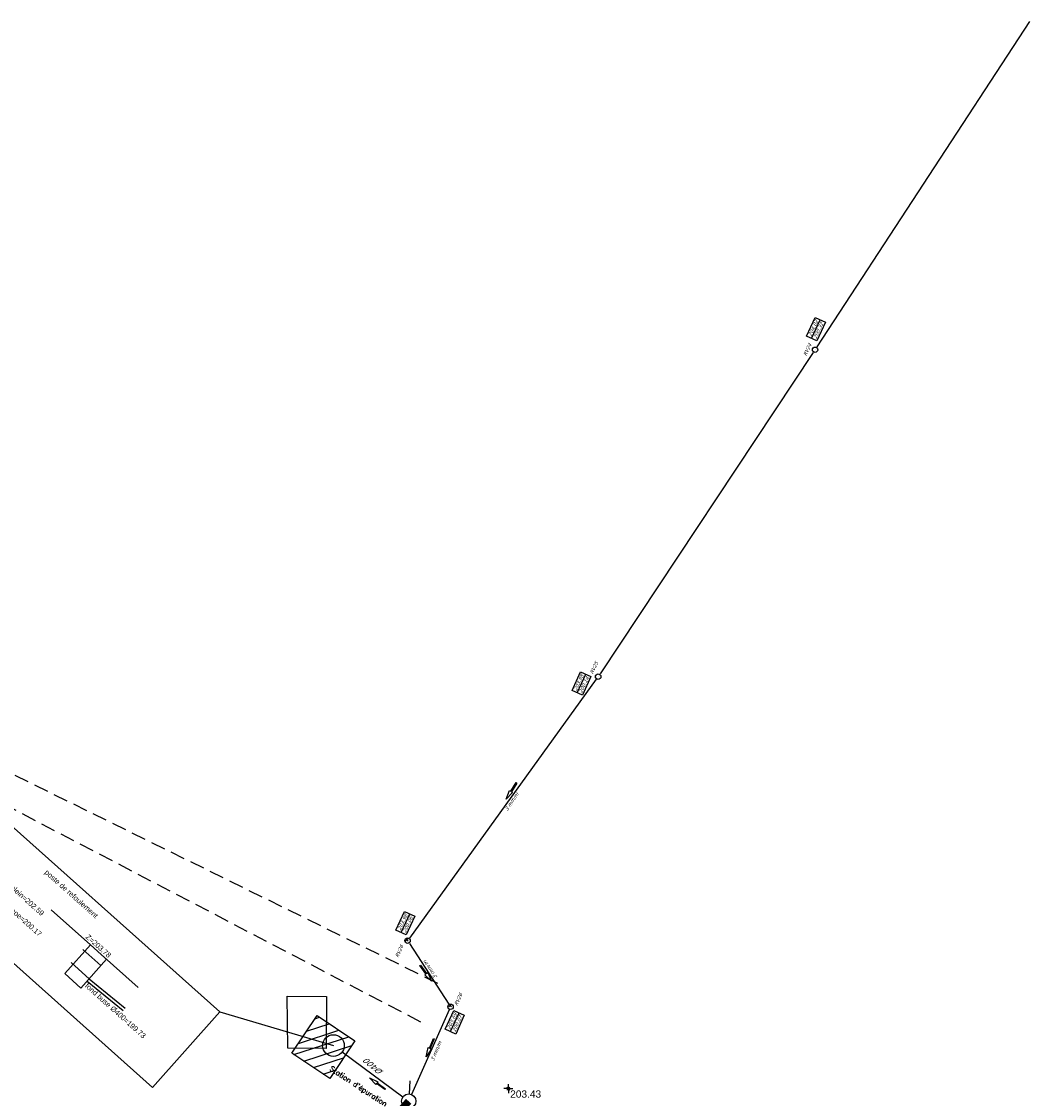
# Model space of a CAD drawing. Extents: x 1616800 to 1632437, y 2248456 to 2251974.
# Tile 276 of 399: x 1618044 to 1618183, y 2251568 to 2251717. Entities that reach past the tile are written whole.
import ezdxf
from ezdxf.enums import TextEntityAlignment as Align

# ---------------------------------------------------------------- set-up
doc = ezdxf.new("R2010")
doc.units = 0
doc.header["$LTSCALE"] = 2
doc.header["$PDMODE"] = 3
doc.header["$PDSIZE"] = 0.2
doc.linetypes.add('CHEMIN', pattern=[1.5, 1, -0.5])
doc.layers.get('0').update_dxf_attribs({"linetype": 'CONTINUOUS'})
for name, color, linetype in [('02-PAP-EP TEXTE POUR 2000°', 3, 'CONTINUOUS'), ('03-PAP-EU PROJET CANA', 1, 'CONTINUOUS'), ('03-PAP-EU TEXTE POUR 2000°', 1, 'CONTINUOUS'), ('X-PTS TOPO-TEXTE TOPOALT', 8, 'CONTINUOUS'), ('X-PTS TOPO-TOPOPOINT', 8, 'CONTINUOUS'), ('Y-FDP TOPO-TOP_BATI', 8, 'CONTINUOUS'), ('Y-FDP TOPO-TOP_BORNE', 8, 'CONTINUOUS'), ('Y-FDP TOPO-TOP_VOIRIE', 8, 'CHEMIN'), ('Y-RESEAU EXISTANT FDP-TOP_VANNE_RESEAU', 36, 'CONTINUOUS')]:
    doc.layers.add(name, color=color, linetype=linetype)
doc.styles.add('ROMANC', font='romanc.shx')
doc.styles.get("Standard").update_dxf_attribs({"font": 'arial.ttf'})
doc.styles.add('Verdana 2.0', font='verdana.ttf', dxfattribs={"width": 0.99, "height": 2})

# ---------------------------------------------------------------- blocks, each defined once
blk = doc.blocks.new('TCPOINT')
at = {"color": 0}
blk.add_point((0, 0), dxfattribs=at)
at = {"layer": 'X-PTS TOPO-TEXTE TOPOALT'}
blk.add_attdef('ALT', text='', height=0.75, dxfattribs=at).set_placement((0.25, -0.25), align=Align.TOP_LEFT)
blk = doc.blocks.new('T007')
at = {"color": 0}
for p, q in [((-0.125, 0), (-0.625, 0)), ((0, 0.125), (0, 0.625)), ((0, 0), (0, 0)), ((0.125, 0), (0.625, 0)), ((0, -0.125), (0, -0.625))]:
    blk.add_line(p, q, dxfattribs=at)
blk = doc.blocks.new('R001')
at = {"color": 0, "linetype": 'ByBlock'}
blk.add_lwpolyline([(-0.000008, 0.038811), (1.014055, 0.038785), (1.014, 0.181878), (1.923708, 0.000374), (1.01407, -0.181484), (1.01407, -0.038391), (0.000008, -0.038811)], close=True, dxfattribs=at)
blk = doc.blocks.new('U014')
at = {"color": 0}
blk.add_line((0, 0), (0, 0), dxfattribs=at)
blk.add_circle((0, 0), 0.375, dxfattribs=at)

msp = doc.modelspace()

# ---------------------------------------------------------------- hatches: boundary and pattern name
at = {"layer": 'Y-RESEAU EXISTANT FDP-TOP_VANNE_RESEAU'}
h = msp.add_hatch(dxfattribs=at)
h.set_pattern_fill('ANSI31', color=256, scale=0.4, angle=333)
h.paths.add_polyline_path([(1618084.4098, 2251579.279), (1618089.6279, 2251575.7891), (1618086.1564, 2251570.5985), (1618080.9384, 2251574.0883)])

# ---------------------------------------------------------------- linework, layer by layer
at = {"layer": '03-PAP-EU PROJET CANA', "const_width": 1, "flags": 128}
msp.add_lwpolyline([(1618097.0555, 2251567.4483), (1618021.9496, 2251484.6153)], dxfattribs=at)
at = {"layer": '03-PAP-EU TEXTE POUR 2000°', "flags": 128}
msp.add_lwpolyline([(1618096.6994, 2251546.9231, 3, 0, 0), (1618096.5831, 2251566.9301, 0, 0, 0)], format="xyseb", dxfattribs=at)
at = {"layer": 'Y-FDP TOPO-TOP_BATI', "flags": 128}
msp.add_lwpolyline([(1618080.3721, 2251574.7902), (1618080.298, 2251581.9692), (1618085.7049, 2251581.9322), (1618085.6678, 2251574.7532)], close=True, dxfattribs=at)
at = {"layer": 'Y-FDP TOPO-TOP_VOIRIE', "linetype": 'CHEMIN', "flags": 128}
for points in [[(1618101.0759, 2251583.7178), (1618001.5444, 2251632.7183)], [(1618098.7122, 2251578.3937), (1618001.3312, 2251629.3003)]]:
    msp.add_lwpolyline(points, dxfattribs=at)
at = {"layer": 'Y-RESEAU EXISTANT FDP-TOP_VANNE_RESEAU'}
for p, q in [((1618049.584, 2251585.0835), (1618053.1359, 2251589.0622)), ((1618053.1359, 2251589.0622), (1618054.6279, 2251587.7303)), ((1618051.8219, 2251583.0856), (1618055.3738, 2251587.0643))]:
    msp.add_line(p, q, dxfattribs=at)
at = {"layer": 'Y-RESEAU EXISTANT FDP-TOP_VANNE_RESEAU', "flags": 128}
for points in [[(1618182.7214, 2251716.5307), (1618153.3829, 2251671.5943)], [(1618152.6647, 2251672.7687), (1618153.8522, 2251675.3596)], [(1618152.8883, 2251670.8424), (1618123.4592, 2251626.4534)], [(1618122.947, 2251625.7134), (1618097.1668, 2251589.9915)], [(1618120.3112, 2251623.8347), (1618121.4986, 2251626.4256)], [(1618053.1359, 2251589.0622), (1618047.7171, 2251593.8997)], [(1618096.0078, 2251590.7439), (1618097.1952, 2251593.3349)], [(1618052.0827, 2251588.4072), (1618054.5813, 2251586.1766)], [(1618097.1487, 2251589.2493), (1618102.5884, 2251580.8784)], [(1618050.4723, 2251586.6009), (1618052.9697, 2251584.3713)], [(1618054.6279, 2251587.7303), (1618059.7281, 2251583.1772)], [(1618049.584, 2251585.0835), (1618051.8219, 2251583.0856)], [(1618052.6767, 2251584.0431), (1618057.6473, 2251579.9976)], [(1618052.9431, 2251584.3415), (1618057.9137, 2251580.296)], [(1618071.0068, 2251579.7857), (1618086.6712, 2251575.1396)], [(1618102.6612, 2251580.0853), (1618097.4624, 2251568.381)], [(1618102.8295, 2251577.0657), (1618104.0169, 2251579.6566)]]:
    msp.add_lwpolyline(points, dxfattribs=at)
for points in [[(1618153.3804, 2251672.4407), (1618151.949, 2251673.0967), (1618153.1365, 2251675.6876), (1618154.5679, 2251675.0316)], [(1618121.0269, 2251623.5067), (1618119.5955, 2251624.1627), (1618120.7829, 2251626.7536), (1618122.2143, 2251626.0976)], [(1618036.1212, 2251610.9292), (1618071.0068, 2251579.7857), (1618061.7092, 2251569.3709), (1618026.8236, 2251600.5144)], [(1618096.7235, 2251590.4159), (1618095.2921, 2251591.0719), (1618096.4795, 2251593.6629), (1618097.9109, 2251593.0068)], [(1618084.4098, 2251579.279), (1618089.6279, 2251575.7891), (1618086.1564, 2251570.5985), (1618080.9384, 2251574.0883)], [(1618103.5452, 2251576.7377), (1618102.1138, 2251577.3937), (1618103.3012, 2251579.9846), (1618104.7326, 2251579.3286)]]:
    msp.add_lwpolyline(points, close=True, dxfattribs=at)
at = {"layer": 'Y-RESEAU EXISTANT FDP-TOP_VANNE_RESEAU', "elevation": 203.648, "flags": 128}
for points in [[(1618087.8695, 2251574.2576), (1618096.2555, 2251568.0613)], [(1618097.2033, 2251570.2626), (1618097.1105, 2251568.4647)], [(1618097.2033, 2251570.2626), (1618097.1105, 2251568.4647)]]:
    msp.add_lwpolyline(points, dxfattribs=at)
at = {"layer": 'Y-RESEAU EXISTANT FDP-TOP_VANNE_RESEAU'}
for centre, radius in [((1618086.6712, 2251575.1396, 203.648), 1.5), ((1618097.059, 2251567.466, 203.648), 1)]:
    msp.add_circle(centre, radius, dxfattribs=at)

# ---------------------------------------------------------------- block references
at = {"layer": 'X-PTS TOPO-TOPOPOINT'}
ref = msp.add_blockref('TCPOINT', (1618110.813, 2251569.199, 203.43), dxfattribs=at)
ref.add_attrib('ALT', '203.43', dxfattribs={"layer": 'X-PTS TOPO-TEXTE TOPOALT', "height": 1}).set_placement((1618111.063, 2251568.949, 203.43), align=Align.TOP_LEFT)
at = {"layer": 'Y-FDP TOPO-TOP_BORNE'}
msp.add_blockref('T007', (1618110.813, 2251569.199, 203.429), dxfattribs=at)
at = {"layer": 'Y-RESEAU EXISTANT FDP-TOP_VANNE_RESEAU'}
for name, p, rotation in [('U014', (1618153.1369, 2251671.2175), 359.5529201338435), ('U014', (1618123.205, 2251626.0822), 359.5529245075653), ('U014', (1618123.2122, 2251626.0809), 359.5529245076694), ('U014', (1618096.9035, 2251589.6266), 359.5529285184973), ('TCPOINT', (1618096.804, 2251589.747), 65.0965110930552), ('U014', (1618102.8336, 2251580.501), 359.5529273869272), ('TCPOINT', (1618102.785, 2251580.675), 65.47456470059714)]:
    msp.add_blockref(name, p, dxfattribs=dict(at, rotation=rotation))
at = {"layer": 'Y-RESEAU EXISTANT FDP-TOP_VANNE_RESEAU', "xscale": 1.399999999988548, "yscale": 1.399999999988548, "zscale": 1.399999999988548}
for p, rotation in [((1618111.9437, 2251611.4199), 237.4713467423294), ((1618098.6592, 2251586.2284), 304.9879308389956), ((1618100.5098, 2251576.0816), 247.2240686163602), ((1618093.8065, 2251569.1118), 143.7465839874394)]:
    msp.add_blockref('R001', p, dxfattribs=dict(at, rotation=rotation))

# ---------------------------------------------------------------- texts
at = {"layer": '02-PAP-EP TEXTE POUR 2000°', "insert": (1618012.6328, 2251575.9147, 199.9526), "char_height": 2, "attachment_point": 1, "rotation": 318.437139, "bg_fill": 17, "box_fill_scale": 1.5, "bg_fill_color": 255, "bg_fill_transparency": 0}
msp.add_mtext_dynamic_manual_height_columns("Rejet des EP dans canal de dérivation tête de buse et cunette d'accompagnement", width=55.522523, gutter_width=12.5, heights=[0], dxfattribs=at)
at = {"layer": 'Y-RESEAU EXISTANT FDP-TOP_VANNE_RESEAU', "style": 'Verdana 2.0', "oblique": 22.5, "width": 0.99}
for s, height, rotation, p in [('204.02', 0.5, 65.378086, (1618153.0919, 2251674.0781)), ('200.32', 0.5, 65.378086, (1618153.8076, 2251673.7501)), ('RV24', 0.5, 65.378086, (1618152.2965, 2251671.1047)), ('RV25', 0.5, 65.37809, (1618122.8486, 2251627.1789)), ('203.98', 0.5, 65.37809, (1618120.7383, 2251625.1441)), ('200.14', 0.5, 65.37809, (1618121.4541, 2251624.8161)), ('3 mm/m', 0.5, 56.650506, (1618111.467, 2251608.6636)), ('203.98', 0.5, 65.378094, (1618096.4349, 2251592.0533)), ('200.06', 0.5, 65.378094, (1618097.1506, 2251591.7253)), ('RV26', 0.5, 65.378094, (1618095.9723, 2251588.0414)), ('3 mm/m', 0.5, 123.505966, (1618100.2489, 2251585.7616)), ('RV26', 0.5, 65.378092, (1618104.1234, 2251581.3867)), ('203.69', 0.5, 65.378093, (1618103.2566, 2251578.3751)), ('200.07', 0.5, 65.378093, (1618103.9723, 2251578.0471)), ('3 mm/m', 0.5, 67.478106, (1618101.059, 2251574.2694)), ('Ø400', 0.8, 140.247639, (1618092.471, 2251572.5074))]:
    msp.add_text(s, height=height, rotation=rotation, dxfattribs=at).set_placement(p, align=Align.CENTER)
at = {"layer": 'Y-RESEAU EXISTANT FDP-TOP_VANNE_RESEAU'}
for s, p in [('niveau max évacuation trop plein=202.59', (1618032.6443, 2251605.2287)), ('niveau déclenchement pompe=200.17', (1618033.2919, 2251601.5163)), ('poste de refoulement', (1618046.7473, 2251598.9563)), ('Z=203.78', (1618052.4076, 2251590.0481)), ('fond buse Ø400=199.73', (1618052.3162, 2251583.2835))]:
    msp.add_text(s, height=0.72, rotation=318.243714, dxfattribs=at).set_placement(p)
at = {"layer": 'Y-RESEAU EXISTANT FDP-TOP_VANNE_RESEAU', "style": 'ROMANC'}
msp.add_text("Station d'épuration", height=0.72, rotation=326.649134, dxfattribs=at).set_placement((1618086.0727, 2251571.7805))

doc.saveas('drawing.dxf')
